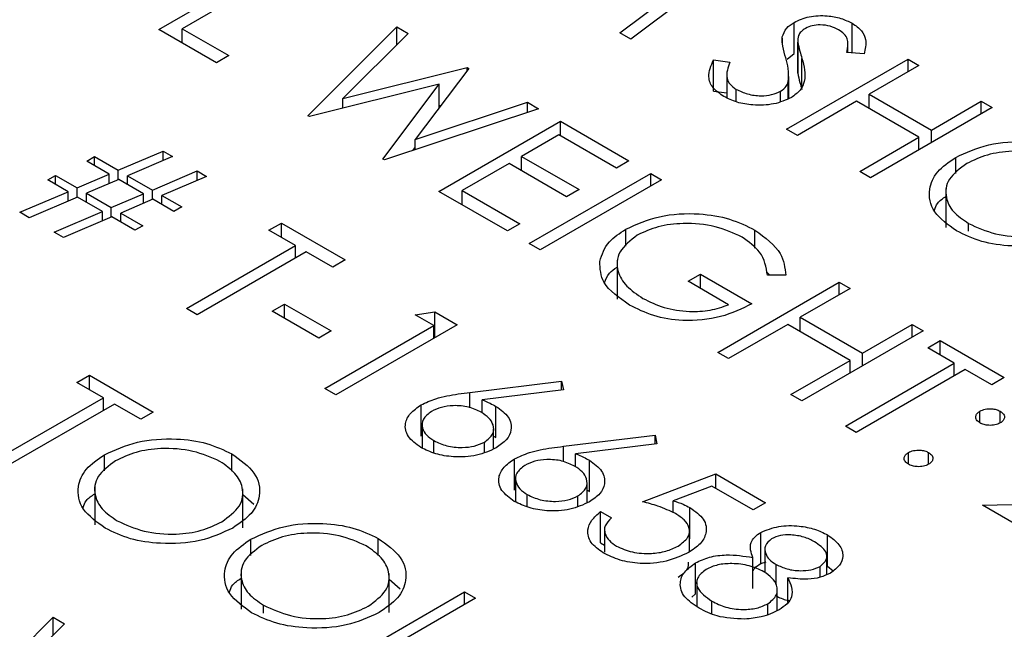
# Model space of a CAD drawing. Header units: inches. Extents: x 1880 to 2363, y -453 to -54.
# Tile 380 of 656: x 2068.505 to 2069.021, y -270.484 to -270.164. Entities that reach past the tile are written whole.
import ezdxf

# ---------------------------------------------------------------- set-up
doc = ezdxf.new("R2010")
doc.units = ezdxf.units.IN
doc.header["$LTSCALE"] = 0.5
doc.header["$MEASUREMENT"] = 0
doc.layers.add('DSS-M-S', color=53, linetype='Continuous')

msp = doc.modelspace()

# ---------------------------------------------------------------- linework, layer by layer
at = {"layer": 'DSS-M-S', "linetype": 'Continuous', "lineweight": 25}
for p, q in [((2068.57813, -270.16957), (2068.64177, -270.13283)), ((2068.64748, -270.13612), (2068.59037, -270.16909)), ((2068.88074, -270.13301), (2068.82555, -270.17463)), ((2068.81981, -270.17132), (2068.85951, -270.14136)), ((2068.91105, -270.18211), (2068.91105, -270.16578)), ((2068.94159, -270.18177), (2068.94159, -270.16625)), ((2068.60832, -270.18699), (2068.57813, -270.16957)), ((2068.59037, -270.16909), (2068.61485, -270.18322)), ((2068.59037, -270.17663), (2068.59037, -270.16909)), ((2068.65625, -270.21466), (2068.70296, -270.16815)), ((2068.70886, -270.17156), (2068.67465, -270.20569)), ((2068.70296, -270.16815), (2068.70886, -270.17156)), ((2068.70296, -270.17745), (2068.70296, -270.16815)), ((2068.82555, -270.17463), (2068.81981, -270.17132)), ((2068.90492, -270.17658), (2068.90492, -270.17342)), ((2068.913, -270.17551), (2068.913, -270.19184)), ((2068.913, -270.19242), (2068.913, -270.17609)), ((2068.93926, -270.18159), (2068.93926, -270.17713)), ((2068.90746, -270.18497), (2068.91105, -270.18211)), ((2068.94777, -270.18226), (2068.93869, -270.18154)), ((2068.61485, -270.18322), (2068.60832, -270.18699)), ((2068.86883, -270.18544), (2068.87744, -270.18668)), ((2068.86883, -270.20177), (2068.86883, -270.18544)), ((2068.90714, -270.22173), (2068.97078, -270.18499)), ((2068.91522, -270.20101), (2068.91522, -270.18468)), ((2068.97649, -270.18829), (2068.95038, -270.20336)), ((2068.97078, -270.18499), (2068.97649, -270.18829)), ((2068.97078, -270.19159), (2068.97078, -270.18499)), ((2068.67465, -270.20569), (2068.73984, -270.18944)), ((2068.74067, -270.18992), (2068.7125, -270.22718)), ((2068.73984, -270.18944), (2068.74067, -270.18992)), ((2068.73984, -270.19102), (2068.73984, -270.18944)), ((2068.87576, -270.19302), (2068.87576, -270.20527)), ((2068.91308, -270.19184), (2068.913, -270.19242)), ((2068.72512, -270.19822), (2068.65707, -270.21514)), ((2068.69559, -270.23738), (2068.72512, -270.19822)), ((2068.72512, -270.21049), (2068.72512, -270.19822)), ((2068.90802, -270.20578), (2068.90802, -270.19692)), ((2068.90836, -270.20566), (2068.90836, -270.19408)), ((2068.86883, -270.20177), (2068.87576, -270.20277)), ((2068.8808, -270.2074), (2068.8808, -270.20087)), ((2068.90405, -270.20718), (2068.90405, -270.20184)), ((2068.95038, -270.20336), (2068.98302, -270.2222)), ((2068.95038, -270.2109), (2068.95038, -270.20336)), ((2068.67465, -270.21077), (2068.67465, -270.20569)), ((2068.7125, -270.22718), (2068.77137, -270.20764)), ((2068.77137, -270.20764), (2068.77721, -270.21101)), ((2068.77137, -270.21295), (2068.77137, -270.20764)), ((2068.94385, -270.20713), (2068.91285, -270.22503)), ((2068.97649, -270.22597), (2068.94385, -270.20713)), ((2068.98302, -270.2222), (2069.00913, -270.20713)), ((2069.00913, -270.20713), (2069.01484, -270.21043)), ((2069.00913, -270.21372), (2069.00913, -270.20713)), ((2068.77721, -270.21101), (2068.69641, -270.23785)), ((2068.72512, -270.20944), (2068.72609, -270.2092)), ((2069.01484, -270.21043), (2068.9512, -270.24716)), ((2068.65707, -270.21514), (2068.65625, -270.21466)), ((2068.72499, -270.25435), (2068.78863, -270.21761)), ((2068.78863, -270.21761), (2068.82453, -270.23833)), ((2068.78863, -270.22514), (2068.78863, -270.21761)), ((2068.91285, -270.22503), (2068.90714, -270.22173)), ((2068.98302, -270.22879), (2068.98302, -270.2222)), ((2068.7125, -270.2325), (2068.7125, -270.22718)), ((2068.78781, -270.22467), (2068.76823, -270.23598)), ((2068.818, -270.2421), (2068.78781, -270.22467)), ((2068.94549, -270.24387), (2068.97649, -270.22597)), ((2068.97649, -270.23256), (2068.97649, -270.22597)), ((2068.55692, -270.24328), (2068.58037, -270.23327)), ((2068.58037, -270.23327), (2068.5853, -270.23611)), ((2068.58037, -270.23821), (2068.58037, -270.23327)), ((2068.71128, -270.23291), (2068.7125, -270.23129)), ((2068.5404, -270.23845), (2068.54447, -270.2361)), ((2068.55223, -270.24528), (2068.5404, -270.23845)), ((2068.54447, -270.2361), (2068.55692, -270.24328)), ((2068.54447, -270.24081), (2068.54447, -270.2361)), ((2068.5853, -270.23611), (2068.56184, -270.24612)), ((2068.69641, -270.23785), (2068.69559, -270.23738)), ((2068.76171, -270.23975), (2068.73723, -270.25388)), ((2068.79189, -270.25717), (2068.76171, -270.23975)), ((2068.76823, -270.23598), (2068.79842, -270.2534)), ((2068.76823, -270.24351), (2068.76823, -270.23598)), ((2068.82453, -270.23833), (2068.818, -270.2421)), ((2068.99579, -270.245), (2068.99579, -270.23649)), ((2068.55692, -270.24822), (2068.55692, -270.24328)), ((2068.57487, -270.25364), (2068.59832, -270.24363)), ((2068.59832, -270.24363), (2068.60324, -270.24647)), ((2068.59832, -270.24857), (2068.59832, -270.24363)), ((2068.77231, -270.28166), (2068.83595, -270.24493)), ((2068.83595, -270.24493), (2068.84166, -270.24822)), ((2068.83595, -270.25152), (2068.83595, -270.24493)), ((2068.9512, -270.24716), (2068.94549, -270.24387)), ((2068.52, -270.24834), (2068.52408, -270.24599)), ((2068.53064, -270.25449), (2068.52, -270.24834)), ((2068.52408, -270.24599), (2068.53533, -270.25248)), ((2068.52408, -270.2507), (2068.52408, -270.24599)), ((2068.53533, -270.25248), (2068.55223, -270.24528)), ((2068.55715, -270.24812), (2068.54027, -270.25533)), ((2068.55223, -270.25022), (2068.55223, -270.24528)), ((2068.57018, -270.25564), (2068.55715, -270.24812)), ((2068.56184, -270.24612), (2068.57487, -270.25364)), ((2068.56184, -270.25083), (2068.56184, -270.24612)), ((2068.60324, -270.24647), (2068.57979, -270.25648)), ((2068.84166, -270.24822), (2068.77802, -270.28496)), ((2068.50531, -270.2653), (2068.53064, -270.25449)), ((2068.53064, -270.25944), (2068.53064, -270.25449)), ((2068.53533, -270.25744), (2068.53533, -270.25248)), ((2068.54027, -270.25533), (2068.55328, -270.26285)), ((2068.54027, -270.26004), (2068.54027, -270.25533)), ((2068.57487, -270.25858), (2068.57487, -270.25364)), ((2068.76089, -270.27507), (2068.72499, -270.25435)), ((2068.73723, -270.25388), (2068.76742, -270.2713)), ((2068.73723, -270.26141), (2068.73723, -270.25388)), ((2068.79842, -270.2534), (2068.79189, -270.25717)), ((2068.99067, -270.25277), (2068.99067, -270.27318)), ((2068.53558, -270.25733), (2068.51025, -270.26815)), ((2068.54859, -270.26485), (2068.53558, -270.25733)), ((2068.55328, -270.26285), (2068.57018, -270.25564)), ((2068.5751, -270.25848), (2068.55822, -270.26569)), ((2068.57018, -270.26059), (2068.57018, -270.25564)), ((2068.58609, -270.26483), (2068.5751, -270.25848)), ((2068.57979, -270.25648), (2068.59016, -270.26247)), ((2068.57979, -270.26119), (2068.57979, -270.25648)), ((2068.51025, -270.26815), (2068.50531, -270.2653)), ((2068.52326, -270.27566), (2068.54859, -270.26485)), ((2068.54859, -270.2698), (2068.54859, -270.26485)), ((2068.55328, -270.2678), (2068.55328, -270.26285)), ((2068.55822, -270.26569), (2068.56977, -270.27236)), ((2068.55822, -270.2704), (2068.55822, -270.26569)), ((2068.59016, -270.26247), (2068.58609, -270.26483)), ((2068.55353, -270.2677), (2068.5282, -270.27851)), ((2068.56569, -270.27472), (2068.55353, -270.2677)), ((2068.5282, -270.27851), (2068.52326, -270.27566)), ((2068.56977, -270.27236), (2068.56569, -270.27472)), ((2068.63585, -270.27472), (2068.64238, -270.27095)), ((2068.64973, -270.28272), (2068.63585, -270.27472)), ((2068.64238, -270.27095), (2068.67583, -270.29026)), ((2068.64238, -270.27849), (2068.64238, -270.27095)), ((2068.76742, -270.2713), (2068.76089, -270.27507)), ((2068.82292, -270.28312), (2068.82292, -270.27411)), ((2068.89058, -270.28413), (2068.89058, -270.27458)), ((2069.00247, -270.27522), (2069.00247, -270.27111)), ((2068.59261, -270.31569), (2068.64973, -270.28272)), ((2068.65544, -270.28602), (2068.59832, -270.31899)), ((2068.64973, -270.28932), (2068.64973, -270.28272)), ((2068.66931, -270.29403), (2068.65544, -270.28602)), ((2068.77802, -270.28496), (2068.77231, -270.28166)), ((2068.67583, -270.29026), (2068.66931, -270.29403)), ((2068.81831, -270.29032), (2068.81831, -270.31073)), ((2068.89657, -270.2965), (2068.89835, -270.29817)), ((2068.85553, -270.30145), (2068.86206, -270.29768)), ((2068.87675, -270.31369), (2068.85553, -270.30145)), ((2068.86206, -270.29768), (2068.88899, -270.31322)), ((2068.86206, -270.30521), (2068.86206, -270.29768)), ((2068.90668, -270.2983), (2068.89714, -270.29815)), ((2068.87104, -270.33866), (2068.93468, -270.30192)), ((2068.94039, -270.30521), (2068.91428, -270.32029)), ((2068.93468, -270.30192), (2068.94039, -270.30521)), ((2068.93468, -270.30851), (2068.93468, -270.30192)), ((2068.59832, -270.31899), (2068.59261, -270.31569)), ((2068.63749, -270.31711), (2068.64401, -270.31334)), ((2068.66196, -270.33124), (2068.63749, -270.31711)), ((2068.64401, -270.31334), (2068.66849, -270.32747)), ((2068.64401, -270.32088), (2068.64401, -270.31334)), ((2068.71255, -270.31899), (2068.72281, -270.31738)), ((2068.72234, -270.32464), (2068.71255, -270.31899)), ((2068.72281, -270.31738), (2068.73458, -270.32417)), ((2068.72281, -270.33097), (2068.72281, -270.31738)), ((2068.91428, -270.32029), (2068.94691, -270.33913)), ((2068.91428, -270.32782), (2068.91428, -270.32029)), ((2068.66849, -270.32747), (2068.66196, -270.33124)), ((2068.66523, -270.35761), (2068.72234, -270.32464)), ((2068.73458, -270.32417), (2068.67094, -270.36091)), ((2068.72234, -270.33124), (2068.72234, -270.32464)), ((2068.90775, -270.32406), (2068.87675, -270.34195)), ((2068.94039, -270.3429), (2068.90775, -270.32406)), ((2068.97873, -270.32735), (2068.91509, -270.36409)), ((2068.94691, -270.33913), (2068.97302, -270.32406)), ((2068.97302, -270.32406), (2068.97873, -270.32735)), ((2068.97302, -270.33065), (2068.97302, -270.32406)), ((2068.98118, -270.3363), (2068.98771, -270.33253)), ((2068.98771, -270.33253), (2069.02116, -270.35184)), ((2068.98771, -270.34007), (2068.98771, -270.33253)), ((2068.99505, -270.34431), (2068.98118, -270.3363)), ((2068.87675, -270.34195), (2068.87104, -270.33866)), ((2068.90938, -270.36079), (2068.94039, -270.3429)), ((2068.94039, -270.34949), (2068.94039, -270.3429)), ((2068.94691, -270.34572), (2068.94691, -270.33913)), ((2068.93794, -270.37728), (2068.99505, -270.34431)), ((2069.00076, -270.34761), (2068.94365, -270.38058)), ((2068.99505, -270.3509), (2068.99505, -270.34431)), ((2069.01463, -270.35561), (2069.00076, -270.34761)), ((2068.5353, -270.35443), (2068.54182, -270.35067)), ((2068.54182, -270.35067), (2068.57527, -270.36998)), ((2068.54182, -270.3582), (2068.54182, -270.35067)), ((2069.02116, -270.35184), (2069.01463, -270.35561)), ((2068.54917, -270.36244), (2068.5353, -270.35443)), ((2068.67094, -270.36091), (2068.66523, -270.35761)), ((2068.74121, -270.35965), (2068.78924, -270.35385)), ((2068.79019, -270.35838), (2068.74766, -270.36352)), ((2068.78924, -270.35385), (2068.79019, -270.35838)), ((2068.78924, -270.35849), (2068.78924, -270.35385)), ((2068.49205, -270.39541), (2068.54917, -270.36244)), ((2068.54917, -270.36904), (2068.54917, -270.36244)), ((2068.74121, -270.36767), (2068.74121, -270.35965)), ((2068.74766, -270.37044), (2068.74766, -270.36352)), ((2068.91509, -270.36409), (2068.90938, -270.36079)), ((2068.55488, -270.36574), (2068.49777, -270.39871)), ((2068.56875, -270.37375), (2068.55488, -270.36574)), ((2068.71561, -270.38254), (2068.71561, -270.36621)), ((2068.75486, -270.3833), (2068.75486, -270.36697)), ((2068.57527, -270.36998), (2068.56875, -270.37375)), ((2069.00851, -270.37563), (2069.00851, -270.36951)), ((2069.01912, -270.37563), (2069.01912, -270.36951)), ((2068.71619, -270.37649), (2068.71619, -270.38881)), ((2068.75365, -270.38922), (2068.75365, -270.37883)), ((2068.94365, -270.38058), (2068.93794, -270.37728)), ((2068.75365, -270.38266), (2068.75486, -270.3833)), ((2068.79016, -270.38791), (2068.8382, -270.38211)), ((2068.8382, -270.38211), (2068.83914, -270.38664)), ((2068.8382, -270.38675), (2068.8382, -270.38211)), ((2068.72234, -270.39136), (2068.72234, -270.38493)), ((2068.74883, -270.39102), (2068.74883, -270.38565)), ((2068.79016, -270.39593), (2068.79016, -270.38791)), ((2068.83914, -270.38664), (2068.79661, -270.39178)), ((2068.5497, -270.40079), (2068.5497, -270.39228)), ((2068.61648, -270.40086), (2068.61648, -270.39188)), ((2068.76456, -270.4108), (2068.76456, -270.39447)), ((2068.79661, -270.3987), (2068.79661, -270.39178)), ((2068.97098, -270.3973), (2068.97098, -270.39117)), ((2068.98159, -270.3973), (2068.98159, -270.39117)), ((2068.80381, -270.41156), (2068.80381, -270.39523)), ((2068.76514, -270.40475), (2068.76514, -270.41707)), ((2068.83167, -270.41696), (2068.87002, -270.40236)), ((2068.87002, -270.40236), (2068.89612, -270.41743)), ((2068.87002, -270.4099), (2068.87002, -270.40236)), ((2068.54458, -270.40856), (2068.54458, -270.42897)), ((2068.8026, -270.41748), (2068.8026, -270.40709)), ((2068.86795, -270.4087), (2068.84778, -270.41639)), ((2068.8896, -270.4212), (2068.86795, -270.4087)), ((2068.62222, -270.43067), (2068.62222, -270.41026)), ((2068.62222, -270.41321), (2068.62802, -270.41825)), ((2068.77129, -270.41962), (2068.77129, -270.41319)), ((2068.79778, -270.41928), (2068.79778, -270.41391)), ((2068.8026, -270.41092), (2068.80381, -270.41156)), ((2068.84778, -270.42267), (2068.84778, -270.41639)), ((2068.85652, -270.43633), (2068.85652, -270.42)), ((2068.89612, -270.41743), (2068.8896, -270.4212)), ((2069.00974, -270.41873), (2069.06076, -270.41777)), ((2069.05298, -270.44369), (2069.00974, -270.41873)), ((2068.80964, -270.42214), (2068.81535, -270.42544)), ((2068.80964, -270.43847), (2068.80964, -270.42214)), ((2068.8117, -270.43162), (2068.8117, -270.44336)), ((2068.85623, -270.44319), (2068.85623, -270.4323)), ((2068.89366, -270.44931), (2068.89366, -270.43298)), ((2068.92865, -270.45065), (2068.92865, -270.43432)), ((2068.6264, -270.44506), (2068.6264, -270.43655)), ((2068.69317, -270.44514), (2068.69317, -270.43615)), ((2068.80964, -270.43847), (2068.8117, -270.43966)), ((2068.88947, -270.46246), (2068.88947, -270.44613)), ((2068.89581, -270.44169), (2068.89581, -270.45409)), ((2068.92816, -270.45512), (2068.92816, -270.44546)), ((2068.85947, -270.46528), (2068.85947, -270.44895)), ((2068.89366, -270.44931), (2068.89639, -270.44843)), ((2068.90163, -270.4604), (2068.90163, -270.44981)), ((2068.92471, -270.45653), (2068.92471, -270.45086)), ((2068.92865, -270.45065), (2068.93153, -270.45312)), ((2068.62127, -270.45283), (2068.62127, -270.47324)), ((2068.69892, -270.47494), (2068.69892, -270.45453)), ((2068.69892, -270.45749), (2068.70471, -270.46253)), ((2068.86007, -270.45931), (2068.86007, -270.4717)), ((2068.90785, -270.46968), (2068.90785, -270.45675)), ((2068.67481, -270.50092), (2068.73845, -270.46418)), ((2068.73845, -270.46418), (2068.74416, -270.46748)), ((2068.73845, -270.47077), (2068.73845, -270.46418)), ((2068.85746, -270.467), (2068.85947, -270.46528)), ((2068.90221, -270.47401), (2068.90221, -270.46324)), ((2068.63308, -270.47528), (2068.63308, -270.47117)), ((2068.74416, -270.46748), (2068.68705, -270.50045)), ((2068.86795, -270.47556), (2068.86795, -270.46899)), ((2068.89741, -270.47589), (2068.89741, -270.47038)), ((2068.47614, -270.524), (2068.52285, -270.47748)), ((2068.52876, -270.48089), (2068.49454, -270.51503)), ((2068.52285, -270.47748), (2068.52876, -270.48089)), ((2068.52285, -270.48678), (2068.52285, -270.47748))]:
    msp.add_line(p, q, dxfattribs=at)
for points, knots in [([(2068.91105, -270.16578), (2068.91359, -270.16463), (2068.91866, -270.16234), (2068.92791, -270.16202), (2068.93582, -270.16345), (2068.93966, -270.16532), (2068.94159, -270.16625)], [0, 0, 0, 0, 0.279553, 0.558798, 0.779378, 1, 1, 1, 1]), ([(2068.90492, -270.17342), (2068.90545, -270.17182), (2068.9064, -270.16896), (2068.90963, -270.16675), (2068.91105, -270.16578)], [0, 0, 0, 0, 0.5598405, 1, 1, 1, 1]), ([(2068.93442, -270.16965), (2068.93303, -270.16897), (2068.93025, -270.16759), (2068.92516, -270.16694), (2068.92039, -270.16734), (2068.91815, -270.16839), (2068.91703, -270.16892)], [0, 0, 0, 0, 0.280274, 0.559931, 0.77992, 1, 1, 1, 1]), ([(2068.94159, -270.16625), (2068.94335, -270.1675), (2068.94689, -270.16998), (2068.94928, -270.17568), (2068.94834, -270.17976), (2068.94777, -270.18226)], [0, 0, 0, 0, 0.2797499, 0.5595012, 1, 1, 1, 1]), ([(2068.91703, -270.16892), (2068.91622, -270.16947), (2068.91459, -270.17059), (2068.91304, -270.17307), (2068.91302, -270.17494), (2068.913, -270.17609)], [0, 0, 0, 0, 0.279946, 0.559774, 1, 1, 1, 1]), ([(2068.93869, -270.18154), (2068.93896, -270.18011), (2068.9394, -270.17777), (2068.93914, -270.17447), (2068.93757, -270.17178), (2068.93547, -270.17036), (2068.93442, -270.16965)], [0, 0, 0, 0, 0.340409, 0.560482, 0.78018, 1, 1, 1, 1]), ([(2068.90669, -270.18444), (2068.90608, -270.18239), (2068.905, -270.17875), (2068.90494, -270.17505), (2068.90492, -270.17342)], [0, 0, 0, 0, 0.560413, 1, 1, 1, 1]), ([(2068.913, -270.17609), (2068.91335, -270.1777), (2068.91398, -270.18057), (2068.91484, -270.18343), (2068.91522, -270.18468)], [0, 0, 0, 0, 0.559906, 1, 1, 1, 1]), ([(2068.87427, -270.20464), (2068.87216, -270.20315), (2068.86792, -270.20016), (2068.86546, -270.1932), (2068.86755, -270.18838), (2068.86883, -270.18544)], [0, 0, 0, 0, 0.27988, 0.559666, 1, 1, 1, 1]), ([(2068.87744, -270.18668), (2068.87642, -270.18945), (2068.875, -270.19331), (2068.87717, -270.19829), (2068.87959, -270.20001), (2068.8808, -270.20087)], [0, 0, 0, 0, 0.559321, 0.779782, 1, 1, 1, 1]), ([(2068.90802, -270.19692), (2068.90816, -270.19458), (2068.9084, -270.19039), (2068.90722, -270.18626), (2068.90669, -270.18444)], [0, 0, 0, 0, 0.559496, 1, 1, 1, 1]), ([(2068.91522, -270.18468), (2068.91626, -270.18869), (2068.9177, -270.19427), (2068.91477, -270.20143), (2068.91137, -270.20394), (2068.90968, -270.20519)], [0, 0, 0, 0, 0.5601154, 0.7802838, 1, 1, 1, 1]), ([(2068.913, -270.19242), (2068.91335, -270.19403), (2068.91398, -270.1969), (2068.91484, -270.19976), (2068.91522, -270.20101)], [0, 0, 0, 0, 0.559906, 1, 1, 1, 1]), ([(2068.90405, -270.20184), (2068.90517, -270.20102), (2068.90715, -270.19955), (2068.90775, -270.19773), (2068.90802, -270.19692)], [0, 0, 0, 0, 0.55899, 1, 1, 1, 1]), ([(2068.8808, -270.20087), (2068.88268, -270.20176), (2068.88645, -270.20354), (2068.8932, -270.20447), (2068.89952, -270.20388), (2068.90254, -270.20252), (2068.90405, -270.20184)], [0, 0, 0, 0, 0.280276, 0.560148, 0.780153, 1, 1, 1, 1]), ([(2068.90968, -270.20519), (2068.90672, -270.20649), (2068.90079, -270.20909), (2068.89016, -270.20935), (2068.88092, -270.2079), (2068.87649, -270.20573), (2068.87427, -270.20464)], [0, 0, 0, 0, 0.279183, 0.559085, 0.779446, 1, 1, 1, 1]), ([(2068.99579, -270.23649), (2069.00129, -270.234), (2069.01228, -270.22901), (2069.03218, -270.22758), (2069.04984, -270.23008), (2069.05832, -270.23409), (2069.06257, -270.2361)], [0, 0, 0, 0, 0.279731, 0.559327, 0.77968, 1, 1, 1, 1]), ([(2069.05632, -270.24002), (2069.05178, -270.23801), (2069.0427, -270.23397), (2069.02642, -270.23275), (2069.0119, -270.23479), (2069.00499, -270.23811), (2069.00153, -270.23977)], [0, 0, 0, 0, 0.279627, 0.55935, 0.77963, 1, 1, 1, 1]), ([(2068.99617, -270.27501), (2068.99179, -270.27185), (2068.98302, -270.26553), (2068.98104, -270.254), (2068.98521, -270.24379), (2068.99226, -270.23893), (2068.99579, -270.23649)], [0, 0, 0, 0, 0.279663, 0.559354, 0.779636, 1, 1, 1, 1]), ([(2069.00153, -270.23977), (2068.998, -270.24237), (2068.99095, -270.24757), (2068.99, -270.257), (2068.9938, -270.26521), (2068.99958, -270.26914), (2069.00247, -270.27111)], [0, 0, 0, 0, 0.279416, 0.559077, 0.779478, 1, 1, 1, 1]), ([(2068.98465, -270.26415), (2068.98505, -270.26287), (2068.98588, -270.26016), (2068.98901, -270.25807), (2068.99067, -270.25696)], [0, 0, 0, 0, 0.469148, 1, 1, 1, 1]), ([(2068.82292, -270.27411), (2068.82854, -270.2716), (2068.83977, -270.26656), (2068.86011, -270.26539), (2068.87785, -270.26833), (2068.88634, -270.27249), (2068.89058, -270.27458)], [0, 0, 0, 0, 0.27959, 0.559072, 0.779411, 1, 1, 1, 1]), ([(2068.80928, -270.291), (2068.81041, -270.28745), (2068.81242, -270.2811), (2068.81971, -270.27625), (2068.82292, -270.27411)], [0, 0, 0, 0, 0.559317, 1, 1, 1, 1]), ([(2068.88386, -270.27824), (2068.87935, -270.27619), (2068.87032, -270.27211), (2068.85412, -270.27061), (2068.83946, -270.2724), (2068.83241, -270.27564), (2068.82889, -270.27726)], [0, 0, 0, 0, 0.279847, 0.559555, 0.779847, 1, 1, 1, 1]), ([(2068.89058, -270.27458), (2068.89588, -270.27851), (2068.90538, -270.28555), (2068.90628, -270.29439), (2068.90668, -270.2983)], [0, 0, 0, 0, 0.558579, 1, 1, 1, 1]), ([(2069.063, -270.27494), (2069.0575, -270.27747), (2069.04651, -270.28252), (2069.02649, -270.28361), (2069.0088, -270.28116), (2069.00038, -270.27706), (2068.99617, -270.27501)], [0, 0, 0, 0, 0.27963, 0.559343, 0.779597, 1, 1, 1, 1]), ([(2069.00247, -270.27111), (2069.00697, -270.27318), (2069.01597, -270.27731), (2069.03231, -270.27869), (2069.04688, -270.27663), (2069.05383, -270.2733), (2069.0573, -270.27163)], [0, 0, 0, 0, 0.2798297, 0.559389, 0.7796538, 1, 1, 1, 1]), ([(2068.82889, -270.27726), (2068.82533, -270.28007), (2068.81822, -270.28568), (2068.81777, -270.29569), (2068.82268, -270.30418), (2068.82879, -270.30831), (2068.83185, -270.31038)], [0, 0, 0, 0, 0.2790614, 0.5585842, 0.7792365, 1, 1, 1, 1]), ([(2068.89714, -270.29815), (2068.89645, -270.29401), (2068.8952, -270.28662), (2068.88733, -270.2808), (2068.88386, -270.27824)], [0, 0, 0, 0, 0.55984, 1, 1, 1, 1]), ([(2068.82482, -270.31386), (2068.81942, -270.31012), (2068.80977, -270.30343), (2068.80943, -270.2948), (2068.80928, -270.291)], [0, 0, 0, 0, 0.559617, 1, 1, 1, 1]), ([(2068.81179, -270.30225), (2068.81235, -270.30047), (2068.81331, -270.29738), (2068.81683, -270.29503), (2068.81831, -270.29403)], [0, 0, 0, 0, 0.57824, 1, 1, 1, 1]), ([(2068.83185, -270.31038), (2068.83538, -270.31213), (2068.84245, -270.31563), (2068.85524, -270.31755), (2068.86737, -270.317), (2068.87362, -270.3148), (2068.87675, -270.31369)], [0, 0, 0, 0, 0.280254, 0.559912, 0.779941, 1, 1, 1, 1]), ([(2068.88899, -270.31322), (2068.88379, -270.31577), (2068.87342, -270.32085), (2068.85402, -270.32276), (2068.8369, -270.31994), (2068.82885, -270.31589), (2068.82482, -270.31386)], [0, 0, 0, 0, 0.2803512, 0.5593674, 0.7793709, 1, 1, 1, 1]), ([(2068.71561, -270.36621), (2068.71811, -270.36503), (2068.72223, -270.36308), (2068.7291, -270.36144), (2068.73509, -270.36041), (2068.73917, -270.3599), (2068.74121, -270.35965)], [0, 0, 0, 0, 0.3393742, 0.5594856, 0.7797313, 1, 1, 1, 1]), ([(2068.74766, -270.36352), (2068.74907, -270.36411), (2068.7516, -270.36518), (2068.75386, -270.36642), (2068.75486, -270.36697)], [0, 0, 0, 0, 0.55991, 1, 1, 1, 1]), ([(2068.71551, -270.38852), (2068.713, -270.38668), (2068.70799, -270.383), (2068.70673, -270.37631), (2068.70957, -270.37046), (2068.7136, -270.36763), (2068.71561, -270.36621)], [0, 0, 0, 0, 0.27967, 0.559085, 0.779558, 1, 1, 1, 1]), ([(2068.74713, -270.37004), (2068.74503, -270.36902), (2068.74083, -270.36698), (2068.73303, -270.36635), (2068.72606, -270.36725), (2068.72275, -270.36884), (2068.72109, -270.36964)], [0, 0, 0, 0, 0.280127, 0.559515, 0.779719, 1, 1, 1, 1]), ([(2068.75486, -270.36697), (2068.75733, -270.36876), (2068.76227, -270.37235), (2068.76337, -270.37888), (2068.76091, -270.38464), (2068.75689, -270.38738), (2068.75489, -270.38875)], [0, 0, 0, 0, 0.279638, 0.559326, 0.779527, 1, 1, 1, 1]), ([(2069.00851, -270.36951), (2069.00939, -270.36911), (2069.01115, -270.36832), (2069.01431, -270.36816), (2069.01711, -270.36854), (2069.01845, -270.36919), (2069.01912, -270.36951)], [0, 0, 0, 0, 0.279585, 0.559454, 0.779697, 1, 1, 1, 1]), ([(2068.72109, -270.36964), (2068.71941, -270.37093), (2068.71604, -270.3735), (2068.71598, -270.37813), (2068.71808, -270.38207), (2068.72092, -270.38398), (2068.72234, -270.38493)], [0, 0, 0, 0, 0.279059, 0.5588204, 0.7793034, 1, 1, 1, 1]), ([(2068.74883, -270.38565), (2068.75053, -270.38433), (2068.75394, -270.38169), (2068.75379, -270.37695), (2068.75151, -270.37295), (2068.74859, -270.37101), (2068.74713, -270.37004)], [0, 0, 0, 0, 0.278754, 0.558605, 0.779147, 1, 1, 1, 1]), ([(2069.00851, -270.37563), (2069.00782, -270.37513), (2069.00644, -270.37412), (2069.00616, -270.37228), (2069.00683, -270.37067), (2069.00795, -270.36989), (2069.00851, -270.36951)], [0, 0, 0, 0, 0.279647, 0.559299, 0.779615, 1, 1, 1, 1]), ([(2069.01912, -270.36951), (2069.01982, -270.37001), (2069.02121, -270.37102), (2069.02146, -270.37285), (2069.02082, -270.37448), (2069.01969, -270.37525), (2069.01912, -270.37563)], [0, 0, 0, 0, 0.279602, 0.559212, 0.779475, 1, 1, 1, 1]), ([(2069.01912, -270.37563), (2069.01825, -270.37603), (2069.0165, -270.37684), (2069.01333, -270.37699), (2069.01052, -270.37661), (2069.00918, -270.37596), (2069.00851, -270.37563)], [0, 0, 0, 0, 0.2795175, 0.5593264, 0.7795441, 1, 1, 1, 1]), ([(2068.5497, -270.39228), (2068.5552, -270.38978), (2068.56619, -270.38479), (2068.58609, -270.38336), (2068.60375, -270.38586), (2068.61223, -270.38987), (2068.61648, -270.39188)], [0, 0, 0, 0, 0.279731, 0.559327, 0.77968, 1, 1, 1, 1]), ([(2068.61023, -270.39581), (2068.60569, -270.39379), (2068.59661, -270.38976), (2068.58033, -270.38854), (2068.56581, -270.39057), (2068.5589, -270.3939), (2068.55544, -270.39556)], [0, 0, 0, 0, 0.279627, 0.55935, 0.77963, 1, 1, 1, 1]), ([(2068.75489, -270.38875), (2068.75164, -270.39024), (2068.74516, -270.39323), (2068.73328, -270.39381), (2068.72299, -270.3921), (2068.718, -270.38972), (2068.71551, -270.38852)], [0, 0, 0, 0, 0.279631, 0.55896, 0.779478, 1, 1, 1, 1]), ([(2068.72234, -270.38493), (2068.72449, -270.38595), (2068.72879, -270.38798), (2068.73658, -270.38871), (2068.74374, -270.38804), (2068.74713, -270.38645), (2068.74883, -270.38565)], [0, 0, 0, 0, 0.280018, 0.559853, 0.779987, 1, 1, 1, 1]), ([(2068.76456, -270.39447), (2068.76706, -270.39329), (2068.77118, -270.39134), (2068.77806, -270.3897), (2068.78405, -270.38867), (2068.78812, -270.38816), (2068.79016, -270.38791)], [0, 0, 0, 0, 0.339374, 0.559486, 0.779731, 1, 1, 1, 1]), ([(2068.55008, -270.4308), (2068.5457, -270.42763), (2068.53693, -270.42131), (2068.53495, -270.40978), (2068.53912, -270.39957), (2068.54617, -270.39471), (2068.5497, -270.39228)], [0, 0, 0, 0, 0.279663, 0.559354, 0.779636, 1, 1, 1, 1]), ([(2068.61648, -270.39188), (2068.62094, -270.39506), (2068.62987, -270.40142), (2068.63199, -270.41307), (2068.62767, -270.42338), (2068.6205, -270.42827), (2068.61691, -270.43072)], [0, 0, 0, 0, 0.2797673, 0.5593585, 0.7795711, 1, 1, 1, 1]), ([(2068.76446, -270.41678), (2068.76195, -270.41494), (2068.75695, -270.41126), (2068.75569, -270.40457), (2068.75852, -270.39872), (2068.76255, -270.39589), (2068.76456, -270.39447)], [0, 0, 0, 0, 0.27967, 0.559085, 0.779558, 1, 1, 1, 1]), ([(2068.79661, -270.39178), (2068.79803, -270.39237), (2068.80055, -270.39344), (2068.80282, -270.39468), (2068.80381, -270.39523)], [0, 0, 0, 0, 0.55991, 1, 1, 1, 1]), ([(2068.97098, -270.3973), (2068.9703, -270.39679), (2068.96893, -270.39578), (2068.96865, -270.39395), (2068.96931, -270.39233), (2068.97043, -270.39156), (2068.97098, -270.39117)], [0, 0, 0, 0, 0.279581, 0.559143, 0.779575, 1, 1, 1, 1]), ([(2068.97098, -270.39117), (2068.97186, -270.39078), (2068.97361, -270.38998), (2068.97678, -270.38981), (2068.97958, -270.3902), (2068.98092, -270.39085), (2068.98159, -270.39117)], [0, 0, 0, 0, 0.279576, 0.559284, 0.779552, 1, 1, 1, 1]), ([(2068.98159, -270.39117), (2068.98228, -270.39168), (2068.98368, -270.39269), (2068.98393, -270.39452), (2068.98329, -270.39614), (2068.98216, -270.39691), (2068.98159, -270.3973)], [0, 0, 0, 0, 0.279602, 0.559212, 0.779475, 1, 1, 1, 1]), ([(2068.55544, -270.39556), (2068.55191, -270.39816), (2068.54486, -270.40335), (2068.54391, -270.41278), (2068.54771, -270.421), (2068.55349, -270.42493), (2068.55638, -270.4269)], [0, 0, 0, 0, 0.279416, 0.559077, 0.779478, 1, 1, 1, 1]), ([(2068.61121, -270.42742), (2068.61476, -270.4248), (2068.62187, -270.41958), (2068.62289, -270.41005), (2068.61878, -270.40183), (2068.61308, -270.39781), (2068.61023, -270.39581)], [0, 0, 0, 0, 0.279468, 0.55887, 0.779516, 1, 1, 1, 1]), ([(2068.77004, -270.3979), (2068.76836, -270.39919), (2068.765, -270.40176), (2068.76493, -270.40639), (2068.76704, -270.41033), (2068.76987, -270.41224), (2068.77129, -270.41319)], [0, 0, 0, 0, 0.279059, 0.5588204, 0.7793034, 1, 1, 1, 1]), ([(2068.79609, -270.3983), (2068.79398, -270.39728), (2068.78978, -270.39524), (2068.78198, -270.39461), (2068.77501, -270.39551), (2068.7717, -270.3971), (2068.77004, -270.3979)], [0, 0, 0, 0, 0.280127, 0.559515, 0.779719, 1, 1, 1, 1]), ([(2068.79778, -270.41391), (2068.79948, -270.41259), (2068.80289, -270.40995), (2068.80274, -270.40521), (2068.80046, -270.40121), (2068.79755, -270.39927), (2068.79609, -270.3983)], [0, 0, 0, 0, 0.278754, 0.558605, 0.779147, 1, 1, 1, 1]), ([(2068.80381, -270.39523), (2068.80628, -270.39702), (2068.81122, -270.40061), (2068.81233, -270.40714), (2068.80986, -270.4129), (2068.80585, -270.41564), (2068.80384, -270.41701)], [0, 0, 0, 0, 0.279638, 0.559326, 0.779527, 1, 1, 1, 1]), ([(2068.98159, -270.3973), (2068.98072, -270.39769), (2068.97897, -270.39849), (2068.97579, -270.39865), (2068.97299, -270.39826), (2068.97165, -270.39762), (2068.97098, -270.3973)], [0, 0, 0, 0, 0.279469, 0.559358, 0.779674, 1, 1, 1, 1]), ([(2068.53857, -270.41993), (2068.53896, -270.41866), (2068.53979, -270.41595), (2068.54292, -270.41386), (2068.54458, -270.41275)], [0, 0, 0, 0, 0.469148, 1, 1, 1, 1]), ([(2068.77129, -270.41319), (2068.77344, -270.41421), (2068.77774, -270.41624), (2068.78554, -270.41697), (2068.79269, -270.4163), (2068.79609, -270.41471), (2068.79778, -270.41391)], [0, 0, 0, 0, 0.280018, 0.559853, 0.779987, 1, 1, 1, 1]), ([(2068.80384, -270.41701), (2068.8006, -270.4185), (2068.79412, -270.42149), (2068.78223, -270.42207), (2068.77195, -270.42036), (2068.76696, -270.41798), (2068.76446, -270.41678)], [0, 0, 0, 0, 0.279631, 0.55896, 0.779478, 1, 1, 1, 1]), ([(2068.84896, -270.42317), (2068.84598, -270.42178), (2068.84066, -270.41928), (2068.83442, -270.41767), (2068.83167, -270.41696)], [0, 0, 0, 0, 0.559416, 1, 1, 1, 1]), ([(2068.84778, -270.41639), (2068.84954, -270.41696), (2068.85267, -270.41799), (2068.85534, -270.41939), (2068.85652, -270.42)], [0, 0, 0, 0, 0.560064, 1, 1, 1, 1]), ([(2068.85652, -270.42), (2068.85924, -270.42194), (2068.86467, -270.42583), (2068.86564, -270.433), (2068.86239, -270.43917), (2068.85795, -270.44211), (2068.85573, -270.44358)], [0, 0, 0, 0, 0.279688, 0.559025, 0.779292, 1, 1, 1, 1]), ([(2068.81111, -270.44371), (2068.80866, -270.44198), (2068.80376, -270.43851), (2068.80246, -270.43213), (2068.80459, -270.4265), (2068.80795, -270.4236), (2068.80964, -270.42214)], [0, 0, 0, 0, 0.279625, 0.559019, 0.77938, 1, 1, 1, 1]), ([(2068.81535, -270.42544), (2068.81405, -270.42676), (2068.81144, -270.4294), (2068.81169, -270.43374), (2068.81399, -270.43741), (2068.81664, -270.43923), (2068.81796, -270.44014)], [0, 0, 0, 0, 0.28005, 0.559166, 0.779583, 1, 1, 1, 1]), ([(2068.85026, -270.44014), (2068.85222, -270.43874), (2068.85615, -270.43592), (2068.85664, -270.43069), (2068.85382, -270.42633), (2068.85058, -270.42423), (2068.84896, -270.42317)], [0, 0, 0, 0, 0.279539, 0.558617, 0.779047, 1, 1, 1, 1]), ([(2068.61691, -270.43072), (2068.61141, -270.43325), (2068.60042, -270.43831), (2068.5804, -270.43939), (2068.56271, -270.43694), (2068.55429, -270.43285), (2068.55008, -270.4308)], [0, 0, 0, 0, 0.27963, 0.559343, 0.779597, 1, 1, 1, 1]), ([(2068.55638, -270.4269), (2068.56088, -270.42896), (2068.56988, -270.4331), (2068.58622, -270.43448), (2068.6008, -270.43242), (2068.60774, -270.42909), (2068.61121, -270.42742)], [0, 0, 0, 0, 0.2798297, 0.559389, 0.7796538, 1, 1, 1, 1]), ([(2068.6264, -270.43655), (2068.63189, -270.43406), (2068.64289, -270.42907), (2068.66278, -270.42764), (2068.68044, -270.43014), (2068.68893, -270.43415), (2068.69317, -270.43615)], [0, 0, 0, 0, 0.279731, 0.559327, 0.77968, 1, 1, 1, 1]), ([(2068.89366, -270.43298), (2068.89666, -270.43177), (2068.90267, -270.42935), (2068.91321, -270.42933), (2068.92211, -270.43111), (2068.92647, -270.43325), (2068.92865, -270.43432)], [0, 0, 0, 0, 0.278806, 0.558457, 0.77916, 1, 1, 1, 1]), ([(2068.68692, -270.44008), (2068.68239, -270.43807), (2068.67331, -270.43403), (2068.65703, -270.43281), (2068.64251, -270.43484), (2068.63559, -270.43817), (2068.63213, -270.43983)], [0, 0, 0, 0, 0.279627, 0.55935, 0.77963, 1, 1, 1, 1]), ([(2068.88947, -270.44613), (2068.88855, -270.44351), (2068.88727, -270.43985), (2068.8902, -270.43536), (2068.89251, -270.43377), (2068.89366, -270.43298)], [0, 0, 0, 0, 0.557752, 0.778932, 1, 1, 1, 1]), ([(2068.9218, -270.43791), (2068.92001, -270.43701), (2068.91645, -270.43521), (2068.91, -270.4342), (2068.90376, -270.43437), (2068.90078, -270.43568), (2068.89929, -270.43633)], [0, 0, 0, 0, 0.2806507, 0.5605655, 0.7806204, 1, 1, 1, 1]), ([(2068.92865, -270.43432), (2068.9309, -270.43595), (2068.93542, -270.4392), (2068.93717, -270.44506), (2068.93544, -270.45041), (2068.93195, -270.45299), (2068.9302, -270.45428)], [0, 0, 0, 0, 0.2799289, 0.5596229, 0.7799456, 1, 1, 1, 1]), ([(2068.62678, -270.47507), (2068.62239, -270.47191), (2068.61362, -270.46559), (2068.61165, -270.45406), (2068.61581, -270.44385), (2068.62287, -270.43898), (2068.6264, -270.43655)], [0, 0, 0, 0, 0.279663, 0.559354, 0.779636, 1, 1, 1, 1]), ([(2068.63213, -270.43983), (2068.62861, -270.44243), (2068.62156, -270.44762), (2068.6206, -270.45706), (2068.62441, -270.46527), (2068.63019, -270.4692), (2068.63308, -270.47117)], [0, 0, 0, 0, 0.279416, 0.559077, 0.779478, 1, 1, 1, 1]), ([(2068.68791, -270.47169), (2068.69146, -270.46908), (2068.69856, -270.46385), (2068.69958, -270.45432), (2068.69548, -270.4461), (2068.68977, -270.44209), (2068.68692, -270.44008)], [0, 0, 0, 0, 0.279468, 0.55887, 0.779516, 1, 1, 1, 1]), ([(2068.69317, -270.43615), (2068.69763, -270.43934), (2068.70656, -270.44569), (2068.70868, -270.45735), (2068.70436, -270.46765), (2068.69719, -270.47255), (2068.6936, -270.475)], [0, 0, 0, 0, 0.279767, 0.559358, 0.779571, 1, 1, 1, 1]), ([(2068.81796, -270.44014), (2068.82063, -270.44135), (2068.82596, -270.44378), (2068.83562, -270.44434), (2068.84418, -270.44313), (2068.84823, -270.44114), (2068.85026, -270.44014)], [0, 0, 0, 0, 0.279617, 0.559357, 0.779559, 1, 1, 1, 1]), ([(2068.89929, -270.43633), (2068.89796, -270.43751), (2068.89528, -270.43988), (2068.89586, -270.44391), (2068.89789, -270.44731), (2068.90038, -270.44898), (2068.90163, -270.44981)], [0, 0, 0, 0, 0.277721, 0.558224, 0.779072, 1, 1, 1, 1]), ([(2068.92471, -270.45086), (2068.926, -270.44972), (2068.9286, -270.44743), (2068.92814, -270.44228), (2068.9242, -270.43956), (2068.9218, -270.43791)], [0, 0, 0, 0, 0.278971, 0.559919, 1, 1, 1, 1]), ([(2068.85573, -270.44358), (2068.85205, -270.44527), (2068.84471, -270.44865), (2068.83132, -270.44978), (2068.8195, -270.44787), (2068.8139, -270.4451), (2068.81111, -270.44371)], [0, 0, 0, 0, 0.279864, 0.559271, 0.779424, 1, 1, 1, 1]), ([(2068.85947, -270.44895), (2068.86181, -270.44785), (2068.86648, -270.44563), (2068.87735, -270.44429), (2068.88487, -270.44543), (2068.88947, -270.44613)], [0, 0, 0, 0, 0.279987, 0.559901, 1, 1, 1, 1]), ([(2068.85026, -270.45647), (2068.85236, -270.45507), (2068.85582, -270.45277), (2068.85575, -270.44978), (2068.85572, -270.44861)], [0, 0, 0, 0, 0.608372, 1, 1, 1, 1]), ([(2068.86136, -270.47272), (2068.85847, -270.47083), (2068.85272, -270.46707), (2068.85071, -270.45995), (2068.85311, -270.45357), (2068.85735, -270.45049), (2068.85947, -270.44895)], [0, 0, 0, 0, 0.280545, 0.559269, 0.779816, 1, 1, 1, 1]), ([(2068.89524, -270.45366), (2068.89282, -270.45248), (2068.88797, -270.45012), (2068.87914, -270.44914), (2068.8709, -270.4497), (2068.86696, -270.45147), (2068.86499, -270.45236)], [0, 0, 0, 0, 0.280283, 0.560138, 0.780298, 1, 1, 1, 1]), ([(2068.88947, -270.45327), (2068.88976, -270.45277), (2068.89061, -270.45127), (2068.89245, -270.45009), (2068.89366, -270.44931)], [0, 0, 0, 0, 0.339295, 1, 1, 1, 1]), ([(2068.90163, -270.44981), (2068.9035, -270.45068), (2068.90723, -270.45243), (2068.9139, -270.45329), (2068.92013, -270.45278), (2068.92318, -270.4515), (2068.92471, -270.45086)], [0, 0, 0, 0, 0.280237, 0.560145, 0.780435, 1, 1, 1, 1]), ([(2068.86499, -270.45236), (2068.86323, -270.45379), (2068.85969, -270.45666), (2068.85997, -270.46329), (2068.86493, -270.46683), (2068.86795, -270.46899)], [0, 0, 0, 0, 0.279833, 0.560198, 1, 1, 1, 1]), ([(2068.89741, -270.47038), (2068.89915, -270.46895), (2068.90264, -270.46607), (2068.90232, -270.46104), (2068.89991, -270.45677), (2068.8968, -270.4547), (2068.89524, -270.45366)], [0, 0, 0, 0, 0.278303, 0.558509, 0.779146, 1, 1, 1, 1]), ([(2068.9302, -270.45428), (2068.92847, -270.45511), (2068.92501, -270.45678), (2068.91698, -270.45793), (2068.91131, -270.4572), (2068.90785, -270.45675)], [0, 0, 0, 0, 0.280159, 0.560243, 1, 1, 1, 1]), ([(2068.61526, -270.46421), (2068.61565, -270.46293), (2068.61648, -270.46022), (2068.61961, -270.45813), (2068.62127, -270.45702)], [0, 0, 0, 0, 0.469148, 1, 1, 1, 1]), ([(2068.90785, -270.45675), (2068.90927, -270.46009), (2068.91126, -270.46476), (2068.90774, -270.47059), (2068.90474, -270.47261), (2068.90324, -270.47361)], [0, 0, 0, 0, 0.558271, 0.779089, 1, 1, 1, 1]), ([(2068.90163, -270.46614), (2068.90343, -270.46713), (2068.90549, -270.46825), (2068.90817, -270.46857), (2068.90851, -270.46861)], [0, 0, 0, 0, 0.871957, 1, 1, 1, 1]), ([(2068.63308, -270.47117), (2068.63758, -270.47324), (2068.64658, -270.47737), (2068.66291, -270.47875), (2068.67749, -270.47669), (2068.68443, -270.47336), (2068.68791, -270.47169)], [0, 0, 0, 0, 0.27983, 0.559389, 0.779654, 1, 1, 1, 1]), ([(2068.86795, -270.46899), (2068.87029, -270.47017), (2068.87497, -270.47252), (2068.88359, -270.47364), (2068.89165, -270.473), (2068.89549, -270.47125), (2068.89741, -270.47038)], [0, 0, 0, 0, 0.280602, 0.559962, 0.78018, 1, 1, 1, 1]), ([(2068.6936, -270.475), (2068.68811, -270.47752), (2068.67711, -270.48258), (2068.6571, -270.48367), (2068.6394, -270.48122), (2068.63099, -270.47712), (2068.62678, -270.47507)], [0, 0, 0, 0, 0.2796304, 0.5593429, 0.7795972, 1, 1, 1, 1]), ([(2068.88524, -270.47844), (2068.88016, -270.4782), (2068.87106, -270.47778), (2068.86433, -270.47427), (2068.86136, -270.47272)], [0, 0, 0, 0, 0.557758, 1, 1, 1, 1]), ([(2068.90324, -270.47361), (2068.90027, -270.47503), (2068.89497, -270.47756), (2068.88822, -270.47817), (2068.88524, -270.47844)], [0, 0, 0, 0, 0.559346, 1, 1, 1, 1])]:
    msp.add_open_spline(points, degree=3, knots=knots, dxfattribs=at)

doc.saveas('drawing.dxf')
